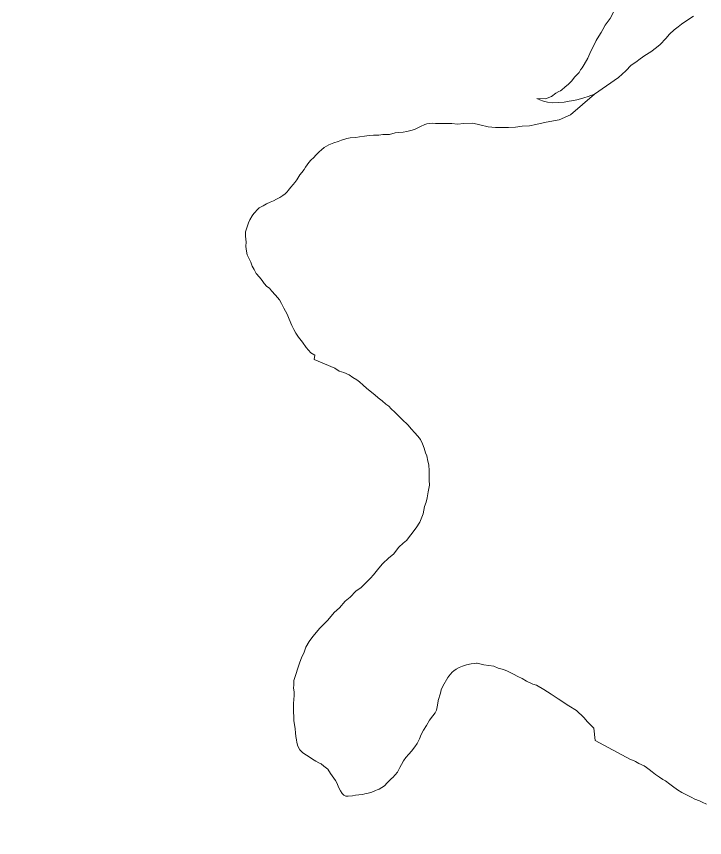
# Model space of a CAD drawing. Extents: x -1643653 to 4543381, y 1624270 to 13878484.
# Drawn here: x 686694 to 687578, y 8954159 to 8955215 of the extents above; entities that cross this region are included whole.
import ezdxf

# ---------------------------------------------------------------- set-up
doc = ezdxf.new("R2010")
doc.units = 0
doc.header["$LTSCALE"] = 200
doc.layers.add('1', color=7, linetype='Continuous', lineweight=13)
doc.layers.add('29', color=7, linetype='Continuous', lineweight=13)

msp = doc.modelspace()

# ---------------------------------------------------------------- linework, layer by layer
at = {"layer": '1', "lineweight": 25}
msp.add_spline([(814781, 9009175.5), (814787.2, 9009173.4), (814796.9, 9009173.4), (814799.4, 9009172.4), (814805.1, 9009174.5), (814805.6, 9009176.5), (814811.7, 9009179.5), (814811.7, 9009179.5), (814801.5, 9009181), (814790.7, 9009181.5), (814784.1, 9009183.1), (814777.4, 9009185.1), (814778.4, 9009175.5)], degree=3, dxfattribs=at)
at = {"layer": '29'}
for points in [[(687362.8, 8955109.3), (687373.9, 8955109), (687381.7, 8955111.8), (687387, 8955116.3), (687390.9, 8955118.5), (687393, 8955119.4), (687395, 8955120.7), (687398.6, 8955123.8), (687403.5, 8955128), (687407.2, 8955131.8), (687411.7, 8955137.2), (687416.9, 8955142.7), (687418.8, 8955146.1), (687421, 8955148.8), (687423.6, 8955153.3), (687428.1, 8955161.4), (687432.1, 8955170.2), (687435.9, 8955177.4), (687439, 8955184.1), (687442.5, 8955189.6), (687445.3, 8955194.1), (687447.6, 8955198.2), (687450.6, 8955203.7), (687456.8, 8955212.1), (687461, 8955220.5)], [(687362.8, 8955109.3), (687373.9, 8955109), (687381.7, 8955111.8), (687387, 8955116.3), (687390.9, 8955118.5), (687393, 8955119.4), (687395, 8955120.7), (687398.6, 8955123.8), (687403.5, 8955128), (687407.2, 8955131.8), (687411.7, 8955137.2), (687416.9, 8955142.7), (687418.8, 8955146.1), (687421, 8955148.8), (687423.6, 8955153.3), (687428.1, 8955161.4), (687432.1, 8955170.2), (687435.9, 8955177.4), (687439, 8955184.1), (687442.5, 8955189.6), (687445.3, 8955194.1), (687447.6, 8955198.2), (687450.6, 8955203.7), (687456.8, 8955212.1), (687461, 8955220.5)], [(687437, 8955115), (687467.8, 8955136.3), (687476.9, 8955144.8), (687483.9, 8955152.1), (687490.1, 8955156.3), (687495.4, 8955160.3), (687501.6, 8955164.7), (687509, 8955169.6), (687516.4, 8955175), (687521.1, 8955178.9), (687528.3, 8955186.6), (687533.1, 8955192.3), (687539.1, 8955197.6), (687544.1, 8955201.7), (687548.5, 8955205), (687559.4, 8955212.4), (687564.1, 8955215.2)], [(687317.3, 8955072.2), (687326.2, 8955072), (687335.4, 8955072.4), (687343.9, 8955073.8), (687353.4, 8955074.3), (687361.3, 8955076), (687374.7, 8955079.1), (687391.5, 8955081.9), (687405.8, 8955088.5), (687437, 8955115)], [(687317.3, 8955072.2), (687326.2, 8955072), (687335.4, 8955072.4), (687343.9, 8955073.8), (687353.4, 8955074.3), (687361.3, 8955076), (687374.7, 8955079.1), (687391.5, 8955081.9), (687405.8, 8955088.5), (687437, 8955115)], [(687362.8, 8955109.3), (687362.8, 8955109.3), (687362.8, 8955109.3), (687362.8, 8955109.3), (687366.4, 8955107.9), (687371.2, 8955105.9), (687376.2, 8955104.7), (687383, 8955103.8), (687390.4, 8955104.2), (687397.8, 8955104.8), (687404.4, 8955105.9), (687410.4, 8955107), (687416, 8955108.2), (687423.2, 8955110.3), (687428.7, 8955112.2), (687437, 8955115)], [(687437, 8955115), (687428.7, 8955112.2), (687423.2, 8955110.3), (687416, 8955108.2), (687410.4, 8955107), (687404.4, 8955105.9), (687397.8, 8955104.8), (687390.4, 8955104.2), (687383, 8955103.8), (687376.2, 8955104.7), (687371.2, 8955105.9), (687366.4, 8955107.9), (687362.8, 8955109.3), (687362.8, 8955109.3), (687362.8, 8955109.3), (687362.8, 8955109.3)], [(687076.6, 8954774.1), (687077.3, 8954779.3), (687072.3, 8954782.4), (687066.2, 8954789.4), (687061.4, 8954796.1), (687056.4, 8954802.8), (687053.1, 8954807.6), (687050.2, 8954812.5), (687048, 8954817.6), (687044.3, 8954825.7), (687041.8, 8954832.2), (687037.4, 8954840), (687034.7, 8954846.1), (687031.8, 8954850.8), (687026.8, 8954856.7), (687021.8, 8954862.2), (687019.1, 8954865.8), (687015.8, 8954867.8), (687012.3, 8954871.7), (687009.6, 8954875.4), (687006.5, 8954879.8), (687002.1, 8954884.5), (686999.3, 8954889.6), (686996.8, 8954894), (686995, 8954898.9), (686990.4, 8954908.3), (686989, 8954915.8), (686988.9, 8954919.5), (686989.1, 8954924.8), (686988.3, 8954932.3), (686988.1, 8954937.9), (686989.5, 8954942.1), (686991, 8954945.7), (686992.1, 8954949.5), (686993.9, 8954953.4), (686997, 8954958.7), (686999, 8954961.6), (687000.1, 8954963.1), (687003.5, 8954966.4), (687006, 8954968.9), (687010.9, 8954971.4), (687015.2, 8954973.9), (687019.9, 8954976.1), (687024.1, 8954978.1), (687028.3, 8954980), (687032.3, 8954982.1), (687036.1, 8954984.6), (687039.1, 8954986.9), (687041.9, 8954989.4), (687043.3, 8954991.2), (687046.6, 8954995.3), (687049.6, 8954999), (687051.8, 8955001.4), (687054.1, 8955004.9), (687058.1, 8955011.1), (687060.9, 8955014.5), (687063.5, 8955018.3), (687065.2, 8955021.1), (687069.8, 8955027), (687072.2, 8955030), (687076.1, 8955033.7), (687078.8, 8955036.7), (687083.1, 8955040.7), (687085.8, 8955043.3), (687089.2, 8955046.3), (687095.6, 8955049.7), (687102, 8955052.4), (687107.2, 8955054.2), (687111.8, 8955055.9), (687118.7, 8955058.2), (687123, 8955058.7), (687129.9, 8955059.1), (687135, 8955060.1), (687141.2, 8955061.1), (687147.1, 8955061.7), (687152.8, 8955062.4), (687159.5, 8955062.4), (687164.7, 8955063), (687168.2, 8955063), (687173.2, 8955063.2), (687180.6, 8955065.2), (687185.3, 8955065.6), (687190.8, 8955066.2), (687195.8, 8955067.2), (687200.7, 8955068.3), (687205.3, 8955069.8), (687213.2, 8955073.6), (687218.7, 8955076), (687221.5, 8955076.8), (687228.2, 8955077.7), (687232.5, 8955077.2), (687236.9, 8955077.1), (687244.2, 8955077.4), (687253.4, 8955077.4), (687260.7, 8955076.5), (687268.9, 8955077.5), (687280.6, 8955077.9), (687289.6, 8955075.6), (687300, 8955072.9), (687309.7, 8955072), (687317.3, 8955072.2)], [(687076.6, 8954774.1), (687077.3, 8954779.3), (687072.3, 8954782.4), (687066.2, 8954789.4), (687061.4, 8954796.1), (687056.4, 8954802.8), (687053.1, 8954807.6), (687050.2, 8954812.5), (687048, 8954817.6), (687044.3, 8954825.7), (687041.8, 8954832.2), (687037.4, 8954840), (687034.7, 8954846.1), (687031.8, 8954850.8), (687026.8, 8954856.7), (687021.8, 8954862.2), (687019.1, 8954865.8), (687015.8, 8954867.8), (687012.3, 8954871.7), (687009.6, 8954875.4), (687006.5, 8954879.8), (687002.1, 8954884.5), (686999.3, 8954889.6), (686996.8, 8954894), (686995, 8954898.9), (686990.4, 8954908.3), (686989, 8954915.8), (686988.9, 8954919.5), (686989.1, 8954924.8), (686988.3, 8954932.3), (686988.1, 8954937.9), (686989.5, 8954942.1), (686991, 8954945.7), (686992.1, 8954949.5), (686993.9, 8954953.4), (686997, 8954958.7), (686999, 8954961.6), (687000.1, 8954963.1), (687003.5, 8954966.4), (687006, 8954968.9), (687010.9, 8954971.4), (687015.2, 8954973.9), (687019.9, 8954976.1), (687024.1, 8954978.1), (687028.3, 8954980), (687032.3, 8954982.1), (687036.1, 8954984.6), (687039.1, 8954986.9), (687041.9, 8954989.4), (687043.3, 8954991.2), (687046.6, 8954995.3), (687049.6, 8954999), (687051.8, 8955001.4), (687054.1, 8955004.9), (687058.1, 8955011.1), (687060.9, 8955014.5), (687063.5, 8955018.3), (687065.2, 8955021.1), (687069.8, 8955027), (687072.2, 8955030), (687076.1, 8955033.7), (687078.8, 8955036.7), (687083.1, 8955040.7), (687085.8, 8955043.3), (687089.2, 8955046.3), (687095.6, 8955049.7), (687102, 8955052.4), (687107.2, 8955054.2), (687111.8, 8955055.9), (687118.7, 8955058.2), (687123, 8955058.7), (687129.9, 8955059.1), (687135, 8955060.1), (687141.2, 8955061.1), (687147.1, 8955061.7), (687152.8, 8955062.4), (687159.5, 8955062.4), (687164.7, 8955063), (687168.2, 8955063), (687173.2, 8955063.2), (687180.6, 8955065.2), (687185.3, 8955065.6), (687190.8, 8955066.2), (687195.8, 8955067.2), (687200.7, 8955068.3), (687205.3, 8955069.8), (687213.2, 8955073.6), (687218.7, 8955076), (687221.5, 8955076.8), (687228.2, 8955077.7), (687232.5, 8955077.2), (687236.9, 8955077.1), (687244.2, 8955077.4), (687253.4, 8955077.4), (687260.7, 8955076.5), (687268.9, 8955077.5), (687280.6, 8955077.9), (687289.6, 8955075.6), (687300, 8955072.9), (687309.7, 8955072), (687317.3, 8955072.2)], [(687076.6, 8954774.1), (687103.2, 8954762.9), (687108.7, 8954758.9), (687114.7, 8954757), (687121.6, 8954754.1), (687126.2, 8954750.9), (687131.2, 8954747.6), (687134.6, 8954745), (687139.7, 8954740.9), (687144, 8954737.2), (687148.4, 8954733.2), (687154.3, 8954728.3), (687158.8, 8954724.6), (687163.8, 8954720.6), (687168.7, 8954716.5), (687172.3, 8954713.8), (687175.5, 8954710.3), (687180, 8954706.2), (687185.3, 8954701.2), (687189.8, 8954696.6), (687196.8, 8954689.8), (687201.8, 8954684.3), (687205.6, 8954680), (687209.6, 8954675.3), (687213.4, 8954670.9), (687215.8, 8954665.5), (687218, 8954659.8), (687219.8, 8954654.1), (687221.4, 8954650), (687222.5, 8954643.4), (687223.7, 8954638.3), (687224.4, 8954630.6), (687224.4, 8954625.4), (687224.5, 8954619), (687224.9, 8954612.3), (687223.1, 8954603.7), (687221.6, 8954595.9), (687220.3, 8954590.5), (687218.5, 8954585.1), (687216.6, 8954575.7), (687215, 8954571.4), (687212.2, 8954564.8), (687207.5, 8954557.4), (687200.6, 8954548.5), (687195, 8954541.3), (687191, 8954537.6), (687185.5, 8954532.5), (687178.4, 8954523.8), (687172.4, 8954519.1), (687164.2, 8954511.4), (687159.6, 8954505.8), (687152.8, 8954497.3), (687148.9, 8954492.7), (687144.5, 8954488.7), (687137, 8954481), (687130.2, 8954475.9), (687122.9, 8954468.6), (687116.4, 8954463.2), (687109.1, 8954454.8), (687102.3, 8954448.6), (687094.3, 8954438.7), (687087.4, 8954432), (687084, 8954428.5), (687075, 8954417.8), (687070.1, 8954411.4), (687066, 8954403.9), (687063.5, 8954397.8), (687060.3, 8954390.6), (687058.2, 8954384.8), (687050.2, 8954361.4)], [(687050.2, 8954361.4), (687058.2, 8954384.8), (687060.3, 8954390.6), (687063.5, 8954397.8), (687066, 8954403.9), (687070.1, 8954411.4), (687075, 8954417.8), (687084, 8954428.5), (687087.4, 8954432), (687094.3, 8954438.7), (687102.3, 8954448.6), (687109.1, 8954454.8), (687116.4, 8954463.2), (687122.9, 8954468.6), (687130.2, 8954475.9), (687137, 8954481), (687144.5, 8954488.7), (687148.9, 8954492.7), (687152.8, 8954497.3), (687159.6, 8954505.8), (687164.2, 8954511.4), (687172.4, 8954519.1), (687178.4, 8954523.8), (687185.5, 8954532.5), (687191, 8954537.6), (687195, 8954541.3), (687200.6, 8954548.5), (687207.5, 8954557.4), (687212.2, 8954564.8), (687215, 8954571.4), (687216.6, 8954575.7), (687218.5, 8954585.1), (687220.3, 8954590.5), (687221.6, 8954595.9), (687223.1, 8954603.7), (687224.9, 8954612.3), (687224.5, 8954619), (687224.4, 8954625.4), (687224.4, 8954630.6), (687223.7, 8954638.3), (687222.5, 8954643.4), (687221.4, 8954650), (687219.8, 8954654.1), (687218, 8954659.8), (687215.8, 8954665.5), (687213.4, 8954670.9), (687209.6, 8954675.3), (687205.6, 8954680), (687201.8, 8954684.3), (687196.8, 8954689.8), (687189.8, 8954696.6), (687185.3, 8954701.2), (687180, 8954706.2), (687175.5, 8954710.3), (687172.3, 8954713.8), (687168.7, 8954716.5), (687163.8, 8954720.6), (687158.8, 8954724.6), (687154.3, 8954728.3), (687148.4, 8954733.2), (687144, 8954737.2), (687139.7, 8954740.9), (687134.6, 8954745), (687131.2, 8954747.6), (687126.2, 8954750.9), (687121.6, 8954754.1), (687114.7, 8954757), (687108.7, 8954758.9), (687103.2, 8954762.9), (687076.6, 8954774.1)], [(687050.2, 8954361.4), (687050.6, 8954355.9), (687050.1, 8954351.5), (687050.7, 8954346.8), (687050.7, 8954341.7), (687050.4, 8954337.4), (687050.1, 8954331.3), (687049.9, 8954326.4), (687049.9, 8954321), (687050.2, 8954314.4), (687050.3, 8954309.4), (687051.2, 8954304.6), (687052.1, 8954299.2), (687052.6, 8954293.9), (687053, 8954289.1), (687053.8, 8954285.2), (687054.3, 8954281.4), (687055.5, 8954276.8), (687058, 8954272.3), (687061.7, 8954268.9), (687064.6, 8954266.5), (687068.8, 8954264.2), (687074.6, 8954260.3), (687078.8, 8954257.7), (687082.7, 8954255.4), (687085.6, 8954254.1), (687088.8, 8954251.2), (687093.9, 8954247.2), (687097.4, 8954241.7), (687102, 8954235.9), (687104, 8954232.7), (687106.2, 8954228.9), (687107.8, 8954224.2), (687110.3, 8954219.5), (687112.7, 8954215.9), (687114.6, 8954214), (687117.4, 8954212.7), (687120.4, 8954212.5), (687125.9, 8954212.9), (687129.7, 8954213.8), (687134, 8954214.1), (687138.7, 8954214.8), (687141.5, 8954215.5), (687146.1, 8954216.5), (687150.5, 8954217.8), (687155.2, 8954219.8), (687157.5, 8954220.5), (687159.9, 8954221.6), (687167, 8954226), (687170.5, 8954229.7), (687174.6, 8954233.9), (687176.1, 8954235.3), (687177.6, 8954236.7), (687183.5, 8954243.3), (687186.7, 8954249.3), (687188.7, 8954253.3), (687191.3, 8954257.8), (687194.5, 8954262.2), (687198, 8954266.6), (687201.5, 8954270.4), (687206, 8954275.9), (687208.8, 8954280.3), (687211.9, 8954286.2), (687214.2, 8954292), (687217.1, 8954297.4), (687220.7, 8954303.5), (687224.7, 8954310.1), (687228.9, 8954315.8), (687231.9, 8954319.9), (687233.7, 8954323.2), (687235, 8954329.6), (687235.8, 8954335.1), (687235.8, 8954335.6), (687238.7, 8954344.8), (687239.8, 8954349.2), (687241.8, 8954354.1), (687248.4, 8954365.1), (687249.7, 8954367), (687251.6, 8954369.4), (687253.7, 8954371.9), (687256, 8954373.8), (687258.9, 8954375.8), (687262.7, 8954377.8), (687267.3, 8954379.8), (687272.3, 8954381.4), (687278.3, 8954382.7), (687282.2, 8954383.3), (687285.2, 8954383.4), (687286, 8954383.4), (687289.3, 8954382.6), (687294.5, 8954381.6), (687307.5, 8954379.9), (687313, 8954377.3), (687320, 8954375.5), (687325.2, 8954373.2), (687332.7, 8954369.3), (687338.3, 8954366.6), (687344, 8954363.7), (687349.5, 8954360.3), (687357.6, 8954356.6), (687362.4, 8954355.1)], [(687362.4, 8954355.1), (687357.6, 8954356.6), (687349.5, 8954360.3), (687344, 8954363.7), (687338.3, 8954366.6), (687332.7, 8954369.3), (687325.2, 8954373.2), (687320, 8954375.5), (687313, 8954377.3), (687307.5, 8954379.9), (687294.5, 8954381.6), (687289.3, 8954382.6), (687286, 8954383.4), (687285.2, 8954383.4), (687282.2, 8954383.3), (687278.3, 8954382.7), (687272.3, 8954381.4), (687267.3, 8954379.8), (687262.7, 8954377.8), (687258.9, 8954375.8), (687256, 8954373.8), (687253.7, 8954371.9), (687251.6, 8954369.4), (687249.7, 8954367), (687248.4, 8954365.1), (687241.8, 8954354.1), (687239.8, 8954349.2), (687238.7, 8954344.8), (687235.8, 8954335.6), (687235.8, 8954335.1), (687235, 8954329.6), (687233.7, 8954323.2), (687231.9, 8954319.9), (687228.9, 8954315.8), (687224.7, 8954310.1), (687220.7, 8954303.5), (687217.1, 8954297.4), (687214.2, 8954292), (687211.9, 8954286.2), (687208.8, 8954280.3), (687206, 8954275.9), (687201.5, 8954270.4), (687198, 8954266.6), (687194.5, 8954262.2), (687191.3, 8954257.8), (687188.7, 8954253.3), (687186.7, 8954249.3), (687183.5, 8954243.3), (687177.6, 8954236.7), (687176.1, 8954235.3), (687174.6, 8954233.9), (687170.5, 8954229.7), (687167, 8954226), (687159.9, 8954221.6), (687157.5, 8954220.5), (687155.2, 8954219.8), (687150.5, 8954217.8), (687146.1, 8954216.5), (687141.5, 8954215.5), (687138.7, 8954214.8), (687134, 8954214.1), (687129.7, 8954213.8), (687125.9, 8954212.9), (687120.4, 8954212.5), (687117.4, 8954212.7), (687114.6, 8954214), (687112.7, 8954215.9), (687110.3, 8954219.5), (687107.8, 8954224.2), (687106.2, 8954228.9), (687104, 8954232.7), (687102, 8954235.9), (687097.4, 8954241.7), (687093.9, 8954247.2), (687088.8, 8954251.2), (687085.6, 8954254.1), (687082.7, 8954255.4), (687078.8, 8954257.7), (687074.6, 8954260.3), (687068.8, 8954264.2), (687064.6, 8954266.5), (687061.7, 8954268.9), (687058, 8954272.3), (687055.5, 8954276.8), (687054.3, 8954281.4), (687053.8, 8954285.2), (687053, 8954289.1), (687052.6, 8954293.9), (687052.1, 8954299.2), (687051.2, 8954304.6), (687050.3, 8954309.4), (687050.2, 8954314.4), (687049.9, 8954321), (687049.9, 8954326.4), (687050.1, 8954331.3), (687050.4, 8954337.4), (687050.7, 8954341.7), (687050.7, 8954346.8), (687050.1, 8954351.5), (687050.6, 8954355.9), (687050.2, 8954361.4)], [(687362.4, 8954355.1), (687371.7, 8954349.7), (687381, 8954343.6), (687390.3, 8954337.6), (687403.7, 8954328.8), (687413.5, 8954322.5), (687423.2, 8954313.5), (687427.9, 8954308.3), (687435.8, 8954299.8), (687437.7, 8954284.3)], [(687437.7, 8954284.3), (687435.8, 8954299.8), (687427.9, 8954308.3), (687423.2, 8954313.5), (687413.5, 8954322.5), (687403.7, 8954328.8), (687390.3, 8954337.6), (687381, 8954343.6), (687371.7, 8954349.7), (687362.4, 8954355.1)], [(687437.7, 8954284.3), (687483.1, 8954259.8), (687487, 8954258.3), (687489.3, 8954257.2), (687493.8, 8954254.7), (687500.6, 8954251.7), (687503.7, 8954249.6), (687507.2, 8954247), (687510.9, 8954243.7), (687515.1, 8954240.3), (687520.2, 8954236.8), (687524.7, 8954234.1), (687528.2, 8954232.1), (687533.8, 8954228.2), (687537.2, 8954225.3), (687543.5, 8954220.5), (687548.9, 8954217.4), (687555.9, 8954213.8), (687560.9, 8954211.3), (687565.7, 8954208.9), (687571.7, 8954206.7), (687575, 8954205), (687580.8, 8954202.3)], [(687580.8, 8954202.3), (687575, 8954205), (687571.7, 8954206.7), (687565.7, 8954208.9), (687560.9, 8954211.3), (687555.9, 8954213.8), (687548.9, 8954217.4), (687543.5, 8954220.5), (687537.2, 8954225.3), (687533.8, 8954228.2), (687528.2, 8954232.1), (687524.7, 8954234.1), (687520.2, 8954236.8), (687515.1, 8954240.3), (687510.9, 8954243.7), (687507.2, 8954247), (687503.7, 8954249.6), (687500.6, 8954251.7), (687493.8, 8954254.7), (687489.3, 8954257.2), (687487, 8954258.3), (687483.1, 8954259.8), (687437.7, 8954284.3)]]:
    msp.add_lwpolyline(points, dxfattribs=at)

doc.saveas('drawing.dxf')
